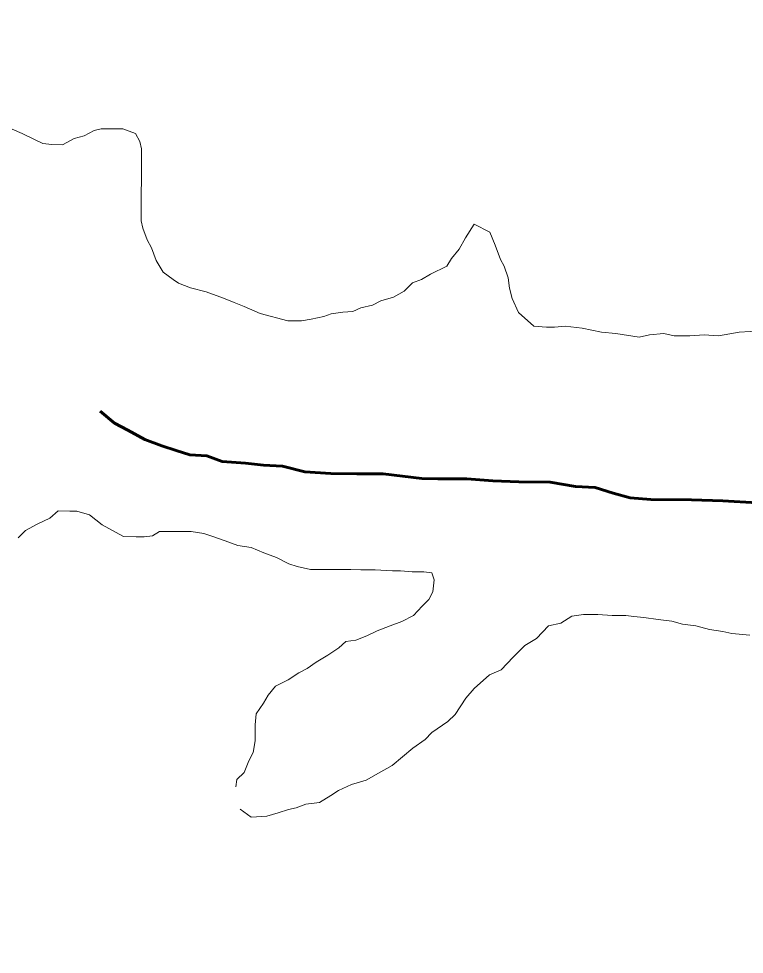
# Model space of a CAD drawing. Extents: x -1643653 to 4543381, y 1624270 to 13878484.
# Drawn here: x 611751 to 613767, y 8944847 to 8947449 of the extents above; entities that cross this region are included whole.
import ezdxf

# ---------------------------------------------------------------- set-up
doc = ezdxf.new("R2010")
doc.units = 0
doc.header["$LTSCALE"] = 200
doc.linetypes.add('LONG_DASH_SHORT_DASH', pattern=[9.9, 6, -1.2, 1.5, -1.2])
for name, color, linetype, lineweight in [('25', 7, 'Continuous', 13), ('57', 7, 'Continuous', 13), ('60', 7, 'Continuous', 13), ('7', 7, 'LONG_DASH_SHORT_DASH', 60)]:
    doc.layers.add(name, color=color, linetype=linetype, lineweight=lineweight)

msp = doc.modelspace()

# ---------------------------------------------------------------- linework, layer by layer
at = {"layer": '25'}
for points in [[(613016.8, 8946877.6), (613016.8, 8946877.6), (612992.5, 8946839), (612974.9, 8946807.6), (612953.6, 8946781.3), (612953.6, 8946781.3), (612940.1, 8946760.7), (612940.1, 8946760.7), (612894.9, 8946738.4), (612869.8, 8946723.6), (612844.7, 8946713.7), (612822, 8946691.3), (612791.9, 8946674), (612756.8, 8946664.2), (612734.2, 8946651.9), (612701.6, 8946644.6), (612679, 8946634.7), (612651.5, 8946632.4), (612619, 8946627.6), (612598.9, 8946620.2), (612563.8, 8946612.9), (612536.3, 8946608.1), (612498.8, 8946608.3), (612498.8, 8946608.3), (612498.8, 8946608.3), (612498.8, 8946608.3), (612421.8, 8946628.4), (612377.5, 8946648.6), (612349.2, 8946659.3), (612319.7, 8946671.4), (612271.3, 8946688.9), (612228.3, 8946699.7), (612194.7, 8946713.1), (612179.5, 8946723.1), (612152.1, 8946743.3), (612132.4, 8946776), (612120.1, 8946811.1), (612107.8, 8946833.8), (612095.5, 8946866.4), (612090.7, 8946886.4), (612090.8, 8946906.5), (612091.1, 8946939), (612091.3, 8946961.5), (612091.6, 8947001.6), (612091.9, 8947049.2), (612092.2, 8947086.7), (612087.4, 8947106.8), (612075, 8947129.4), (612040.1, 8947142.1), (612020.1, 8947142.3), (612000.1, 8947142.4), (611980.1, 8947142.5), (611960, 8947137.7), (611932.4, 8947122.8), (611904.8, 8947115.5), (611872.2, 8947098.2), (611842.2, 8947098.4), (611817.2, 8947101.1), (611792.3, 8947113.7), (611759.9, 8947129), (611732.5, 8947141.7)], [(613814.2, 8946580.6), (613752.9, 8946577), (613695.2, 8946566.2), (613655.5, 8946569.8), (613615.8, 8946566.2), (613572.6, 8946566.2), (613543.7, 8946573.4), (613504, 8946569.8), (613475.2, 8946562.6), (613475.2, 8946562.6), (613410.2, 8946573.4), (613370.6, 8946577), (613316.5, 8946587.8), (613316.5, 8946587.8), (613316.5, 8946587.8), (613269.8, 8946593.1), (613239.7, 8946590.8), (613217.2, 8946590.9), (613182.2, 8946593.6), (613139.7, 8946631.1), (613139.7, 8946631.1), (613139.7, 8946631.1), (613139.7, 8946631.1), (613121.7, 8946670.7), (613114.5, 8946699.5), (613110.8, 8946728.4), (613100, 8946760.8), (613089.2, 8946778.8), (613074.8, 8946818.5), (613060.3, 8946854.5), (613060.3, 8946854.5), (613016.8, 8946877.6)], [(611749.3, 8946005.3), (611769.5, 8946025.2), (611802.2, 8946042.5), (611837.3, 8946059.8), (611860, 8946079.7), (611892.5, 8946079.4), (611912.5, 8946079.3), (611947.4, 8946069.1), (611982.2, 8946041.3), (612019.6, 8946021), (612042, 8946008.4), (612077, 8946008.1), (612099.5, 8946008), (612122.1, 8946010.3), (612142.2, 8946022.7), (612162.2, 8946022.6), (612197.2, 8946022.4), (612229.7, 8946022.1), (612264.7, 8946016.9), (612287.1, 8946009.2), (612324.5, 8945996.5), (612359.5, 8945983.7), (612396.9, 8945978.5), (612431.8, 8945963.2), (612466.8, 8945950.5), (612501.6, 8945932.7), (612524.1, 8945925.1), (612561.5, 8945917.3), (612584.1, 8945917.2), (612604.1, 8945917), (612636.6, 8945916.8), (612674.1, 8945916.6), (612701.6, 8945916.4), (612741.6, 8945916.1), (612789.1, 8945913.3), (612811.6, 8945913.1), (612844.1, 8945910.4), (612876.6, 8945910.2), (612899.1, 8945907.6), (612905.7, 8945888.1), (612901.2, 8945855), (612890.3, 8945833.5), (612871.5, 8945814.7), (612871.5, 8945814.7), (612847.6, 8945789.1), (612815.2, 8945772), (612782.7, 8945760.1), (612746.8, 8945746.4), (612717.8, 8945732.8), (612687.1, 8945720.8), (612660.1, 8945716.4), (612639.9, 8945699), (612609.8, 8945679.1), (612577.1, 8945659.3), (612551.9, 8945642), (612529.3, 8945629.6), (612499.2, 8945609.8), (612464, 8945592.5), (612443.8, 8945567.6), (612431.2, 8945545.1), (612410.9, 8945515.2), (612408.2, 8945485.2), (612408, 8945465.2), (612407.8, 8945440.1), (612402.6, 8945407.6), (612389.9, 8945385.2), (612377.2, 8945352.7), (612357, 8945332.8), (612354.3, 8945312.8)], [(612366.4, 8945250.2), (612396.9, 8945228.1), (612440.2, 8945230.5), (612471.4, 8945240.1), (612500.2, 8945249.7), (612521.8, 8945254.5), (612548.3, 8945264.1), (612586.7, 8945268.9), (612618, 8945288.1), (612639.6, 8945302.5), (612675.6, 8945319.3), (612675.6, 8945319.3), (612675.6, 8945319.3), (612716.5, 8945331.3), (612750.1, 8945350.5), (612788.5, 8945372.1), (612817.4, 8945396.2), (612846.2, 8945420.2), (612879.8, 8945444.2), (612899.1, 8945463.4), (612943, 8945494.1), (612963.2, 8945514), (612993.5, 8945558.8), (613016.2, 8945586.2), (613059, 8945623.5), (613091.7, 8945638.3), (613124.4, 8945673.1), (613157.2, 8945705.5), (613189.8, 8945725.3), (613222.6, 8945760.1), (613257.7, 8945767.4), (613287.9, 8945787.2), (613320.4, 8945792), (613340.4, 8945791.9), (613360.4, 8945791.7), (613400.4, 8945789), (613438, 8945788.7), (613460.4, 8945786.1), (613487.9, 8945783.4), (613527.9, 8945778.1), (613565.4, 8945772.8), (613595.3, 8945765.2), (613632.8, 8945759.9), (613670.2, 8945749.6), (613707.7, 8945744.4), (613732.7, 8945739.2), (613782.7, 8945733.9)]]:
    msp.add_lwpolyline(points, dxfattribs=at)
at = {"layer": '57'}
for points in [[(613016.8, 8946877.6), (613016.8, 8946877.6), (612992.5, 8946839), (612974.9, 8946807.6), (612953.6, 8946781.3), (612953.6, 8946781.3), (612940.1, 8946760.7), (612940.1, 8946760.7), (612894.9, 8946738.4), (612869.8, 8946723.6), (612844.7, 8946713.7), (612822, 8946691.3), (612791.9, 8946674), (612756.8, 8946664.2), (612734.2, 8946651.9), (612701.6, 8946644.6), (612679, 8946634.7), (612651.5, 8946632.4), (612619, 8946627.6), (612598.9, 8946620.2), (612563.8, 8946612.9), (612536.3, 8946608.1), (612498.8, 8946608.3), (612498.8, 8946608.3), (612498.8, 8946608.3), (612498.8, 8946608.3), (612421.8, 8946628.4), (612377.5, 8946648.6), (612349.2, 8946659.3), (612319.7, 8946671.4), (612271.3, 8946688.9), (612228.3, 8946699.7), (612194.7, 8946713.1), (612179.5, 8946723.1), (612152.1, 8946743.3), (612132.4, 8946776), (612120.1, 8946811.1), (612107.8, 8946833.8), (612095.5, 8946866.4), (612090.7, 8946886.4), (612090.8, 8946906.5), (612091.1, 8946939), (612091.3, 8946961.5), (612091.6, 8947001.6), (612091.9, 8947049.2), (612092.2, 8947086.7), (612087.4, 8947106.8), (612075, 8947129.4), (612040.1, 8947142.1), (612020.1, 8947142.3), (612000.1, 8947142.4), (611980.1, 8947142.5), (611960, 8947137.7), (611932.4, 8947122.8), (611904.8, 8947115.5), (611872.2, 8947098.2), (611842.2, 8947098.4), (611817.2, 8947101.1), (611792.3, 8947113.7), (611759.9, 8947129), (611732.5, 8947141.7)], [(611732.5, 8947141.7), (611759.9, 8947129), (611792.3, 8947113.7), (611817.2, 8947101.1), (611842.2, 8947098.4), (611872.2, 8947098.2), (611904.8, 8947115.5), (611932.4, 8947122.8), (611960, 8947137.7), (611980.1, 8947142.5), (612000.1, 8947142.4), (612020.1, 8947142.3), (612040.1, 8947142.1), (612075, 8947129.4), (612087.4, 8947106.8), (612092.2, 8947086.7), (612091.9, 8947049.2), (612091.6, 8947001.6), (612091.3, 8946961.5), (612091.1, 8946939), (612090.8, 8946906.5), (612090.7, 8946886.4), (612095.5, 8946866.4), (612107.8, 8946833.8), (612120.1, 8946811.1), (612132.4, 8946776), (612152.1, 8946743.3), (612179.5, 8946723.1), (612194.7, 8946713.1), (612228.3, 8946699.7), (612271.3, 8946688.9), (612319.7, 8946671.4), (612349.2, 8946659.3), (612377.5, 8946648.6), (612421.8, 8946628.4), (612498.8, 8946608.3), (612498.8, 8946608.3), (612498.8, 8946608.3), (612498.8, 8946608.3), (612536.3, 8946608.1), (612563.8, 8946612.9), (612598.9, 8946620.2), (612619, 8946627.6), (612651.5, 8946632.4), (612679, 8946634.7), (612701.6, 8946644.6), (612734.2, 8946651.9), (612756.8, 8946664.2), (612791.9, 8946674), (612822, 8946691.3), (612844.7, 8946713.7), (612869.8, 8946723.6), (612894.9, 8946738.4), (612940.1, 8946760.7), (612940.1, 8946760.7), (612953.6, 8946781.3), (612953.6, 8946781.3), (612974.9, 8946807.6), (612992.5, 8946839), (613016.8, 8946877.6), (613016.8, 8946877.6)], [(613814.2, 8946580.6), (613752.9, 8946577), (613695.2, 8946566.2), (613655.5, 8946569.8), (613615.8, 8946566.2), (613572.6, 8946566.2), (613543.7, 8946573.4), (613504, 8946569.8), (613475.2, 8946562.6), (613475.2, 8946562.6), (613410.2, 8946573.4), (613370.6, 8946577), (613316.5, 8946587.8), (613316.5, 8946587.8), (613316.5, 8946587.8), (613269.8, 8946593.1), (613239.7, 8946590.8), (613217.2, 8946590.9), (613182.2, 8946593.6), (613139.7, 8946631.1), (613139.7, 8946631.1), (613139.7, 8946631.1), (613139.7, 8946631.1), (613121.7, 8946670.7), (613114.5, 8946699.5), (613110.8, 8946728.4), (613100, 8946760.8), (613089.2, 8946778.8), (613074.8, 8946818.5), (613060.3, 8946854.5), (613060.3, 8946854.5), (613016.8, 8946877.6)], [(613016.8, 8946877.6), (613060.3, 8946854.5), (613060.3, 8946854.5), (613074.8, 8946818.5), (613089.2, 8946778.8), (613100, 8946760.8), (613110.8, 8946728.4), (613114.5, 8946699.5), (613121.7, 8946670.7), (613139.7, 8946631.1), (613139.7, 8946631.1), (613139.7, 8946631.1), (613139.7, 8946631.1), (613182.2, 8946593.6), (613217.2, 8946590.9), (613239.7, 8946590.8), (613269.8, 8946593.1), (613316.5, 8946587.8), (613316.5, 8946587.8), (613316.5, 8946587.8), (613370.6, 8946577), (613410.2, 8946573.4), (613475.2, 8946562.6), (613475.2, 8946562.6), (613504, 8946569.8), (613543.7, 8946573.4), (613572.6, 8946566.2), (613615.8, 8946566.2), (613655.5, 8946569.8), (613695.2, 8946566.2), (613752.9, 8946577), (613814.2, 8946580.6)]]:
    msp.add_lwpolyline(points, dxfattribs=at)
at = {"layer": '60', "lineweight": 25}
msp.add_spline([(814781, 9009175.5), (814787.2, 9009173.4), (814796.9, 9009173.4), (814799.4, 9009172.4), (814805.1, 9009174.5), (814805.6, 9009176.5), (814811.7, 9009179.5), (814811.7, 9009179.5), (814801.5, 9009181), (814790.7, 9009181.5), (814784.1, 9009183.1), (814777.4, 9009185.1), (814778.4, 9009175.5)], degree=3, dxfattribs=at)
at = {"layer": '7'}
for points in [[(612545.8, 8946188.8), (612483.3, 8946204.1), (612430.9, 8946206.9), (612380.9, 8946212.2), (612315.9, 8946217.5), (612273.5, 8946232.8), (612226.1, 8946235.5), (612188.6, 8946248.2), (612148.7, 8946260.9), (612101.3, 8946278.7), (612054, 8946304), (612016.7, 8946324.2), (611976.9, 8946356.9)], [(613802.7, 8946102.1), (613707.7, 8946107.6), (613620.2, 8946110.5), (613507.8, 8946111.1), (613450.3, 8946116.4), (613402.9, 8946129.2), (613353, 8946144.5), (613298, 8946147.3), (613228.1, 8946160.1), (613140.6, 8946160.6), (613068.1, 8946163.5), (612995.6, 8946168.9), (612915.6, 8946169.3), (612870.6, 8946169.5), (612763.2, 8946182.6), (612728.2, 8946182.8), (612690.7, 8946183), (612618.2, 8946183.4), (612545.8, 8946188.8)]]:
    msp.add_lwpolyline(points, dxfattribs=at)

doc.saveas('drawing.dxf')
